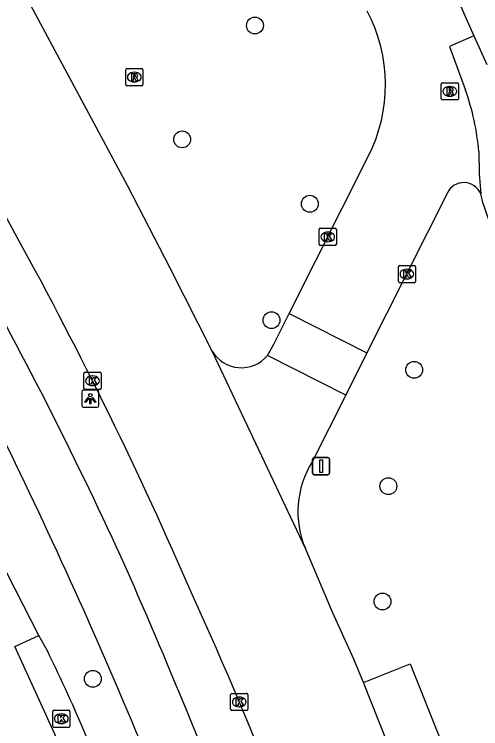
# Model space of a CAD drawing. Extents: x 157793 to 159380, y 380882 to 382313.
# Drawn here: x 158968.64 to 158995.7, y 381678.86 to 381720.31 of the extents above; entities that cross this region are included whole.
import ezdxf

# ---------------------------------------------------------------- set-up
doc = ezdxf.new("R2010")
doc.units = 0
for name, color, linetype in [('IMGEO_Boom', 7, 'Continuous'), ('IMGEO_Fietspad_gesloten', 7, 'Continuous'), ('IMGEO_Fietspad_open', 7, 'Continuous'), ('IMGEO_Groenvoorziening', 7, 'Continuous'), ('IMGEO_Kolk', 7, 'Continuous'), ('IMGEO_Lichtpunt', 7, 'Continuous'), ('IMGEO_Rijbaan_lokaal_gesloten', 7, 'Continuous'), ('IMGEO_Rijbaan_lokaal_open', 7, 'Continuous'), ('IMGEO_Rioolput', 7, 'Continuous'), ('IMGEO_Verkeersbordpaal', 7, 'Continuous'), ('IMGEO_Voetpad_open', 7, 'Continuous')]:
    doc.layers.add(name, color=color, linetype=linetype)

msp = doc.modelspace()

# ---------------------------------------------------------------- linework, layer by layer
at = {"layer": 'IMGEO_Boom'}
for centre in [(158982.602, 381719.663), (158978.378, 381713.057), (158985.79, 381709.322), (158983.565, 381702.569), (158991.84, 381699.683), (158990.343, 381692.935), (158990.002, 381686.245), (158973.198, 381681.758)]:
    msp.add_circle(centre, 0.489, dxfattribs=at)
at = {"layer": 'IMGEO_Fietspad_gesloten'}
for centre, radius, start, end in [((158757.902, 381589.458), 238.608, 24.45982, 29.26236), ((158687.476, 381558.341), 312.354, 22.56297, 26.25616), ((158638.307, 381540.026), 367.964, 20.68776, 23.75547)]:
    msp.add_arc(centre, radius, start, end, dxfattribs=at)
at = {"layer": 'IMGEO_Fietspad_open'}
for points in [[(158995.305, 381719.065), (158996.057, 381717.394)], [(158997.969, 381703.502), (158996.636, 381707.048), (158995.822, 381709.394), (158995.781, 381709.563), (158995.7, 381709.892)]]:
    msp.add_lwpolyline(points, dxfattribs=at)
at = {"layer": 'IMGEO_Groenvoorziening'}
msp.add_lwpolyline([(158970.074, 381684.276), (158957.704, 381708.419)], dxfattribs=at)
at = {"layer": 'IMGEO_Kolk'}
for p, q in [((158986.323, 381706.972), (158986.323, 381707.824)), ((158986.398, 381707.898), (158987.25, 381707.898)), ((158987.324, 381707.824), (158987.324, 381706.972)), ((158986.811, 381707.678), (158986.836, 381707.678)), ((158986.834, 381707.118), (158986.809, 381707.118)), ((158987.25, 381706.898), (158986.398, 381706.898)), ((158990.996, 381705.742), (158991.848, 381705.742)), ((158990.921, 381704.816), (158990.921, 381705.668)), ((158991.409, 381705.522), (158991.434, 381705.522)), ((158991.922, 381705.668), (158991.922, 381704.816)), ((158991.432, 381704.962), (158991.407, 381704.962)), ((158991.848, 381704.742), (158990.996, 381704.742)), ((158972.753, 381699.55), (158973.605, 381699.55)), ((158972.678, 381698.624), (158972.678, 381699.476)), ((158973.166, 381699.33), (158973.191, 381699.33)), ((158973.679, 381699.476), (158973.679, 381698.624)), ((158973.189, 381698.77), (158973.164, 381698.77)), ((158973.605, 381698.55), (158972.753, 381698.55)), ((158981.193, 381679.99), (158981.193, 381680.842)), ((158981.268, 381680.916), (158982.12, 381680.916)), ((158982.194, 381680.842), (158982.194, 381679.99)), ((158981.681, 381680.696), (158981.706, 381680.696)), ((158981.704, 381680.136), (158981.679, 381680.136)), ((158970.869, 381679.016), (158970.869, 381679.868)), ((158970.944, 381679.942), (158971.796, 381679.942)), ((158971.357, 381679.722), (158971.382, 381679.722)), ((158971.87, 381679.868), (158971.87, 381679.016)), ((158982.12, 381679.916), (158981.268, 381679.916)), ((158971.796, 381678.942), (158970.944, 381678.942)), ((158971.38, 381679.162), (158971.355, 381679.162))]:
    msp.add_line(p, q, dxfattribs=at)
for points in [[(158986.323, 381706.972), (158986.323, 381707.824)], [(158986.398, 381707.898), (158987.25, 381707.898)], [(158987.324, 381707.824), (158987.324, 381706.972)], [(158986.644, 381707.598), (158986.767, 381707.598), (158986.767, 381707.447), (158986.897, 381707.598), (158987.061, 381707.598), (158986.915, 381707.447), (158987.068, 381707.198), (158986.916, 381707.198), (158986.831, 381707.362), (158986.767, 381707.295), (158986.767, 381707.198), (158986.644, 381707.198), (158986.644, 381707.598)], [(158987.25, 381706.898), (158986.398, 381706.898)], [(158990.996, 381705.742), (158991.848, 381705.742)], [(158990.921, 381704.816), (158990.921, 381705.668)], [(158991.242, 381705.442), (158991.365, 381705.442), (158991.365, 381705.291), (158991.495, 381705.442), (158991.659, 381705.442), (158991.513, 381705.291), (158991.666, 381705.042), (158991.514, 381705.042), (158991.429, 381705.206), (158991.365, 381705.139), (158991.365, 381705.042), (158991.242, 381705.042), (158991.242, 381705.442)], [(158991.922, 381705.668), (158991.922, 381704.816)], [(158991.848, 381704.742), (158990.996, 381704.742)], [(158972.753, 381699.55), (158973.605, 381699.55)], [(158972.678, 381698.624), (158972.678, 381699.476)], [(158972.999, 381699.25), (158973.122, 381699.25), (158973.122, 381699.099), (158973.252, 381699.25), (158973.416, 381699.25), (158973.27, 381699.099), (158973.423, 381698.85), (158973.271, 381698.85), (158973.186, 381699.014), (158973.122, 381698.947), (158973.122, 381698.85), (158972.999, 381698.85), (158972.999, 381699.25)], [(158973.679, 381699.476), (158973.679, 381698.624)], [(158973.605, 381698.55), (158972.753, 381698.55)], [(158981.193, 381679.99), (158981.193, 381680.842)], [(158981.268, 381680.916), (158982.12, 381680.916)], [(158982.194, 381680.842), (158982.194, 381679.99)], [(158981.514, 381680.616), (158981.637, 381680.616), (158981.637, 381680.465), (158981.767, 381680.616), (158981.931, 381680.616), (158981.785, 381680.465), (158981.938, 381680.216), (158981.786, 381680.216), (158981.701, 381680.38), (158981.637, 381680.313), (158981.637, 381680.216), (158981.514, 381680.216), (158981.514, 381680.616)], [(158970.869, 381679.016), (158970.869, 381679.868)], [(158970.944, 381679.942), (158971.796, 381679.942)], [(158971.19, 381679.642), (158971.313, 381679.642), (158971.313, 381679.491), (158971.443, 381679.642), (158971.607, 381679.642), (158971.461, 381679.491), (158971.614, 381679.242), (158971.462, 381679.242), (158971.377, 381679.406), (158971.313, 381679.339), (158971.313, 381679.242), (158971.19, 381679.242), (158971.19, 381679.642)], [(158971.87, 381679.868), (158971.87, 381679.016)], [(158982.12, 381679.916), (158981.268, 381679.916)], [(158971.796, 381678.942), (158970.944, 381678.942)]]:
    msp.add_lwpolyline(points, dxfattribs=at)
for centre, start, end in [((158986.4, 381707.822), 91.552, 178.448), ((158986.4, 381707.822), 91.552, 178.448), ((158987.248, 381707.822), 1.552, 88.448), ((158987.248, 381707.822), 1.552, 88.448), ((158986.4, 381706.974), 181.552, 268.448), ((158986.4, 381706.974), 181.552, 268.448), ((158987.248, 381706.974), 271.552, 358.448), ((158987.248, 381706.974), 271.552, 358.448), ((158990.998, 381705.666), 91.552, 178.448), ((158990.998, 381705.666), 91.552, 178.448), ((158991.846, 381705.666), 1.552, 88.448), ((158991.846, 381705.666), 1.552, 88.448), ((158990.998, 381704.818), 181.552, 268.448), ((158990.998, 381704.818), 181.552, 268.448), ((158991.846, 381704.818), 271.552, 358.448), ((158991.846, 381704.818), 271.552, 358.448), ((158972.755, 381699.474), 91.552, 178.448), ((158972.755, 381699.474), 91.552, 178.448), ((158973.603, 381699.474), 1.552, 88.448), ((158973.603, 381699.474), 1.552, 88.448), ((158972.755, 381698.626), 181.552, 268.448), ((158972.755, 381698.626), 181.552, 268.448), ((158973.603, 381698.626), 271.552, 358.448), ((158973.603, 381698.626), 271.552, 358.448), ((158981.27, 381680.84), 91.552, 178.448), ((158981.27, 381680.84), 91.552, 178.448), ((158982.118, 381680.84), 1.552, 88.448), ((158982.118, 381680.84), 1.552, 88.448), ((158970.946, 381679.866), 91.552, 178.448), ((158970.946, 381679.866), 91.552, 178.448), ((158971.794, 381679.866), 1.552, 88.448), ((158971.794, 381679.866), 1.552, 88.448), ((158981.27, 381679.992), 181.552, 268.448), ((158981.27, 381679.992), 181.552, 268.448), ((158982.118, 381679.992), 271.552, 358.448), ((158982.118, 381679.992), 271.552, 358.448), ((158970.946, 381679.018), 181.552, 268.448), ((158970.946, 381679.018), 181.552, 268.448), ((158971.794, 381679.018), 271.552, 358.448), ((158971.794, 381679.018), 271.552, 358.448)]:
    msp.add_arc(centre, 0.0765, start, end, dxfattribs=at)
for centre, major_axis, ratio, start_param, end_param in [((158986.81, 381707.398), (-0.387, 0.002), 0.722429, 4.712389, 7.853982), ((158986.835, 381707.398), (-0.39, 0.002), 0.717154, 1.570796, 4.712389), ((158991.408, 381705.242), (-0.387, 0.002), 0.722429, 4.712389, 7.853982), ((158991.433, 381705.242), (-0.39, 0.002), 0.717154, 1.570796, 4.712389), ((158973.165, 381699.05), (-0.387, 0.002), 0.722429, 4.712389, 7.853982), ((158973.19, 381699.05), (-0.39, 0.002), 0.717154, 1.570796, 4.712389), ((158981.68, 381680.416), (-0.387, 0.002), 0.722429, 4.712389, 7.853982), ((158981.705, 381680.416), (-0.39, 0.002), 0.717154, 1.570796, 4.712389), ((158971.356, 381679.442), (-0.387, 0.002), 0.722429, 4.712389, 7.853982), ((158971.381, 381679.442), (-0.39, 0.002), 0.717154, 1.570796, 4.712389)]:
    msp.add_ellipse(centre, major_axis=major_axis, ratio=ratio, start_param=start_param, end_param=end_param, dxfattribs=at)
at = {"layer": 'IMGEO_Lichtpunt'}
for p, q in [((158972.552, 381698.414), (158972.552, 381697.607)), ((158972.552, 381698.414), (158972.552, 381697.607)), ((158973.454, 381698.509), (158972.646, 381698.509)), ((158973.454, 381698.509), (158972.646, 381698.509)), ((158973.548, 381697.607), (158973.548, 381698.414)), ((158973.548, 381697.607), (158973.548, 381698.414)), ((158972.646, 381697.513), (158973.454, 381697.513)), ((158972.646, 381697.513), (158973.454, 381697.513))]:
    msp.add_line(p, q, dxfattribs=at)
for points in [[(158972.926, 381698.078), (158972.965, 381698.05), (158972.777, 381697.788), (158972.739, 381697.815), (158972.926, 381698.078)], [(158973.028, 381698.03), (158973.075, 381698.03), (158973.075, 381697.708), (158973.028, 381697.708), (158973.028, 381698.03)], [(158973.138, 381698.05), (158973.176, 381698.077), (158973.363, 381697.815), (158973.324, 381697.787), (158973.138, 381698.05)]]:
    msp.add_lwpolyline(points, dxfattribs=at)
msp.add_circle((158973.051, 381698.212), 0.0994, dxfattribs=at)
for centre, start, end in [((158972.646, 381698.414), 90, 180), ((158972.646, 381698.414), 90, 180), ((158973.454, 381698.414), 0, 90), ((158973.454, 381698.414), 0, 90), ((158972.646, 381697.607), 180, 270), ((158972.646, 381697.607), 180, 270), ((158973.454, 381697.607), 270, 0), ((158973.454, 381697.607), 270, 360)]:
    msp.add_arc(centre, 0.0946, start, end, dxfattribs=at)
at = {"layer": 'IMGEO_Rijbaan_lokaal_gesloten'}
for points in [[(158968.811, 381707.36), (158963.975, 381716.327), (158957.376, 381728.536), (158945.899, 381750), (158945.442, 381750.854), (158942.76, 381755.863), (158942.168, 381756.961)], [(158980.115, 381700.778), (158977.69, 381705.59), (158975.224, 381710.342), (158967.75, 381724.258), (158962.057, 381734.776)], [(158985.53, 381689.311), (158980.115, 381700.778)], [(158988.904, 381681.547), (158988.341, 381682.907), (158987.11, 381685.631), (158985.53, 381689.311)], [(158996.961, 381658.454), (158995.264, 381663.912), (158994.627, 381665.919), (158994.238, 381667.133), (158993.847, 381668.346), (158991.667, 381674.475), (158990.802, 381676.763), (158988.904, 381681.547)]]:
    msp.add_lwpolyline(points, dxfattribs=at)
for centre, radius, start, end in [((158759.515, 381592.046), 238.961, 23.31007, 28.85315), ((158787.941, 381598.838), 210.227, 17.27666, 24.67585)]:
    msp.add_arc(centre, radius, start, end, dxfattribs=at)
at = {"layer": 'IMGEO_Rijbaan_lokaal_open'}
for points in [[(158979.976, 381748.363), (158989.838, 381729.74), (158992.514, 381724.703), (158994.464, 381720.934), (158995.305, 381719.065)], [(158995.305, 381719.065), (158993.887, 381718.44), (158994.822, 381715.905)], [(158995.59, 381712.351), (158995.62, 381711.065), (158995.7, 381709.892)], [(158984.583, 381702.945), (158989.191, 381712.093)], [(158993.765, 381709.951), (158989.102, 381700.67)], [(158983.324, 381700.512), (158983.695, 381701.182), (158984.583, 381702.945)], [(158984.583, 381702.945), (158989.102, 381700.67)], [(158987.872, 381698.221), (158983.324, 381700.512)], [(158989.102, 381700.67), (158987.872, 381698.221)], [(158987.872, 381698.221), (158985.922, 381694.341)]]:
    msp.add_lwpolyline(points, dxfattribs=at)
for centre, radius, start, end in [((158980.967, 381716.224), 9.204, 333.3284, 27.6668), ((158981.16, 381711.093), 14.485, 4.9836, 19.404), ((158994.719, 381709.489), 1.06, 22.3194, 154.1876), ((158981.814, 381701.783), 1.974, 210.6142, 319.9087), ((158990.552, 381691.45), 5.459, 148.0188, 203.0689)]:
    msp.add_arc(centre, radius, start, end, dxfattribs=at)
at = {"layer": 'IMGEO_Rioolput'}
for p, q in [((158975.104, 381716.242), (158975.104, 381717.094)), ((158975.179, 381717.168), (158976.031, 381717.168)), ((158975.592, 381716.948), (158975.617, 381716.948)), ((158976.105, 381717.094), (158976.105, 381716.242)), ((158976.031, 381716.168), (158975.179, 381716.168)), ((158975.615, 381716.388), (158975.59, 381716.388)), ((158993.404, 381715.416), (158993.404, 381716.268)), ((158993.479, 381716.342), (158994.331, 381716.342)), ((158993.892, 381716.122), (158993.917, 381716.122)), ((158994.405, 381716.268), (158994.405, 381715.416)), ((158994.331, 381715.342), (158993.479, 381715.342)), ((158993.915, 381715.562), (158993.89, 381715.562))]:
    msp.add_line(p, q, dxfattribs=at)
for points in [[(158975.104, 381716.242), (158975.104, 381717.094)], [(158975.179, 381717.168), (158976.031, 381717.168)], [(158976.105, 381717.094), (158976.105, 381716.242)], [(158975.693, 381716.866), (158975.441, 381716.868), (158975.441, 381716.468)], [(158975.441, 381716.468), (158975.565, 381716.468), (158975.565, 381716.63), (158975.576, 381716.63)], [(158975.619, 381716.787), (158975.565, 381716.787), (158975.565, 381716.706)], [(158975.565, 381716.706), (158975.617, 381716.706)], [(158975.623, 381716.601), (158975.694, 381716.468), (158975.834, 381716.468), (158975.769, 381716.594)], [(158976.031, 381716.168), (158975.179, 381716.168)], [(158993.404, 381715.416), (158993.404, 381716.268)], [(158993.479, 381716.342), (158994.331, 381716.342)], [(158994.405, 381716.268), (158994.405, 381715.416)], [(158993.993, 381716.04), (158993.741, 381716.042), (158993.741, 381715.642)], [(158993.741, 381715.642), (158993.865, 381715.642), (158993.865, 381715.804), (158993.876, 381715.804)], [(158993.919, 381715.961), (158993.865, 381715.961), (158993.865, 381715.88)], [(158993.865, 381715.88), (158993.917, 381715.88)], [(158993.923, 381715.775), (158993.994, 381715.642), (158994.134, 381715.642), (158994.069, 381715.768)], [(158994.331, 381715.342), (158993.479, 381715.342)]]:
    msp.add_lwpolyline(points, dxfattribs=at)
for centre, radius, start, end in [((158975.181, 381717.092), 0.0765, 91.552, 178.448), ((158975.181, 381717.092), 0.0765, 91.552, 178.448), ((158976.029, 381717.092), 0.0765, 1.552, 88.448), ((158976.029, 381717.092), 0.0765, 1.552, 88.448), ((158975.575, 381716.577), 0.0533, 26.0293, 88.6989), ((158975.601, 381716.895), 0.19, 274.7715, 282.9687), ((158975.625, 381716.691), 0.0964, 77.0061, 93.1865), ((158975.639, 381716.748), 0.0378, 276.6634, 79.6772), ((158975.692, 381716.756), 0.109, 350.3612, 89.416), ((158975.69, 381716.756), 0.112, 277.5842, 350.9817), ((158975.674, 381716.541), 0.108, 29.5134, 73.7905), ((158975.181, 381716.244), 0.0765, 181.552, 268.448), ((158975.181, 381716.244), 0.0765, 181.552, 268.448), ((158976.029, 381716.244), 0.0765, 271.552, 358.448), ((158976.029, 381716.244), 0.0765, 271.552, 358.448), ((158993.481, 381716.266), 0.0765, 91.552, 178.448), ((158993.481, 381716.266), 0.0765, 91.552, 178.448), ((158994.329, 381716.266), 0.0765, 1.552, 88.448), ((158994.329, 381716.266), 0.0765, 1.552, 88.448), ((158993.875, 381715.751), 0.0533, 26.0293, 88.6989), ((158993.901, 381716.069), 0.19, 274.7715, 282.9687), ((158993.925, 381715.865), 0.0964, 77.0061, 93.1865), ((158993.939, 381715.922), 0.0378, 276.6634, 79.6772), ((158993.992, 381715.93), 0.109, 350.3612, 89.416), ((158993.99, 381715.93), 0.112, 277.5842, 350.9817), ((158993.974, 381715.715), 0.108, 29.5134, 73.7905), ((158993.481, 381715.418), 0.0765, 181.552, 268.448), ((158993.481, 381715.418), 0.0765, 181.552, 268.448), ((158994.329, 381715.418), 0.0765, 271.552, 358.448), ((158994.329, 381715.418), 0.0765, 271.552, 358.448)]:
    msp.add_arc(centre, radius, start, end, dxfattribs=at)
for centre, major_axis, ratio, start_param, end_param in [((158975.591, 381716.668), (-0.387, 0.002), 0.722429, 4.712389, 7.853982), ((158975.616, 381716.668), (-0.39, 0.002), 0.717154, 1.570796, 4.712389), ((158993.891, 381715.842), (-0.387, 0.002), 0.722429, 4.712389, 7.853982), ((158993.916, 381715.842), (-0.39, 0.002), 0.717154, 1.570796, 4.712389)]:
    msp.add_ellipse(centre, major_axis=major_axis, ratio=ratio, start_param=start_param, end_param=end_param, dxfattribs=at)
at = {"layer": 'IMGEO_Verkeersbordpaal'}
for p, q in [((158986.042, 381694.596), (158986.832, 381694.596)), ((158986.832, 381694.596), (158986.042, 381694.596)), ((158985.942, 381693.696), (158985.942, 381694.496)), ((158985.942, 381694.496), (158985.942, 381693.696)), ((158986.932, 381694.496), (158986.932, 381693.696)), ((158986.932, 381693.696), (158986.932, 381694.496)), ((158986.832, 381693.596), (158986.042, 381693.596)), ((158986.042, 381693.596), (158986.832, 381693.596))]:
    msp.add_line(p, q, dxfattribs=at)
msp.add_lwpolyline([(158986.362, 381694.471), (158986.512, 381694.471), (158986.512, 381693.721), (158986.362, 381693.721), (158986.362, 381694.471)], dxfattribs=at)
for centre, start, end in [((158986.042, 381694.496), 90, 180), ((158986.042, 381694.496), 90, 180), ((158986.832, 381694.496), 0, 90), ((158986.832, 381694.496), 360, 90), ((158986.042, 381693.696), 180, 270), ((158986.042, 381693.696), 180, 270), ((158986.832, 381693.696), 270, 0), ((158986.832, 381693.696), 270, 0)]:
    msp.add_arc(centre, 0.1, start, end, dxfattribs=at)
at = {"layer": 'IMGEO_Voetpad_open'}
for points in [[(158973.525, 381671.54), (158973.901, 381671.594), (158971.99, 381676.347), (158968.681, 381683.626), (158970.074, 381684.276)], [(158970.578, 381683.35), (158970.074, 381684.276)], [(158988.904, 381681.547), (158991.616, 381682.624), (158993.439, 381678.026)]]:
    msp.add_lwpolyline(points, dxfattribs=at)
msp.add_arc((158867.584, 381633.35), 114.49, 20.39806, 25.89498, dxfattribs=at)

doc.saveas('drawing.dxf')
